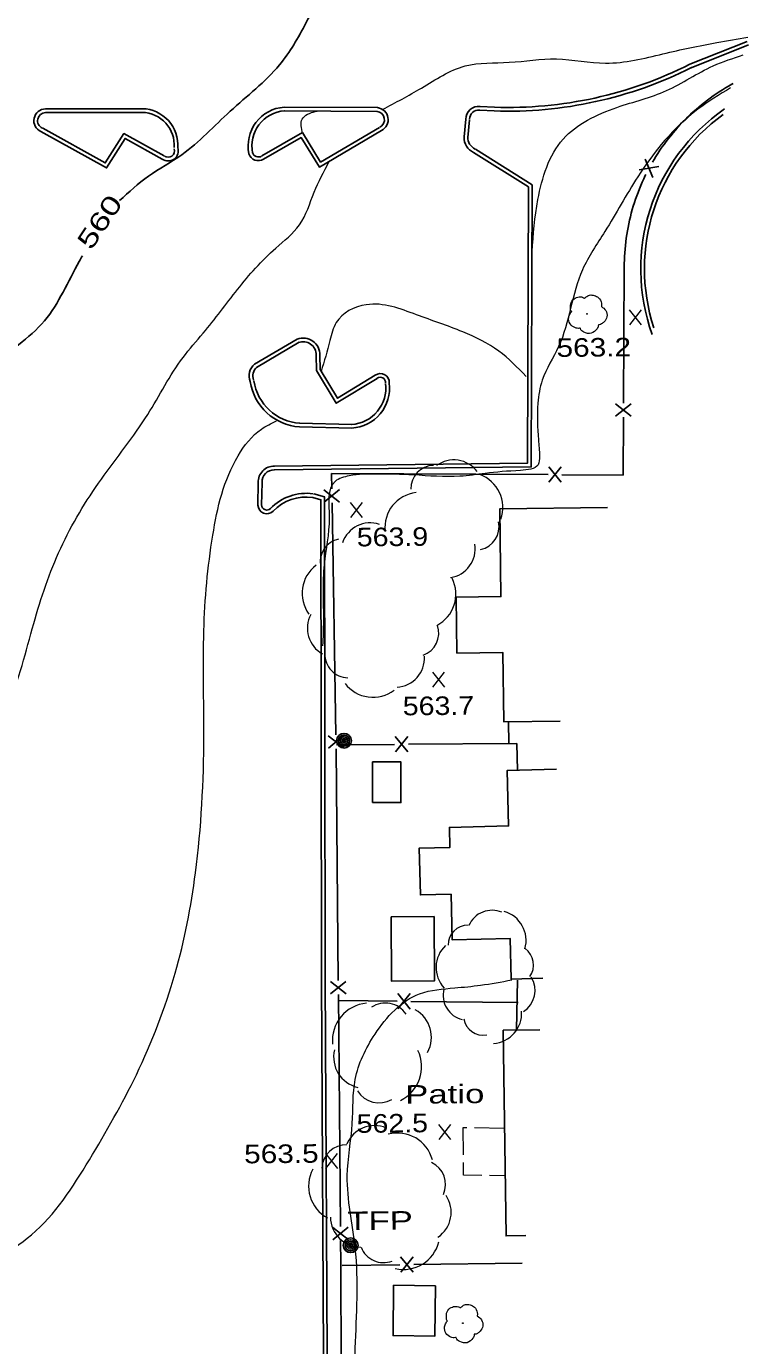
# Model space of a CAD drawing. Extents: x 2361708 to 2370558, y 6977955 to 6991887.
# Drawn here: x 2366902.2 to 2367089, y 6987005.8 to 6987347 of the extents above; entities that cross this region are included whole.
import ezdxf
from ezdxf.enums import TextEntityAlignment as Align

# ---------------------------------------------------------------- set-up
doc = ezdxf.new("R2010")
doc.units = 0
doc.header["$LTSCALE"] = 1.9
for name, color, linetype, lineweight in [('11', 7, 'Continuous', 25), ('14', 7, 'Continuous', 13), ('17', 7, 'Continuous', 25), ('2', 7, 'Continuous', 25), ('20', 7, 'Continuous', 25), ('29', 7, 'Continuous', 13), ('31', 7, 'Continuous', 13), ('35', 7, 'Continuous', 13)]:
    doc.layers.add(name, color=color, linetype=linetype, lineweight=lineweight)

msp = doc.modelspace()

# ---------------------------------------------------------------- linework, layer by layer
at = {"layer": '11'}
for points in [[(2367052.511, 6987222.595), (2367024.693, 6987222.27), (2367024.96, 6987199.532), (2367013.4, 6987199.392), (2367013.578, 6987184.903), (2367025.457, 6987185.046), (2367025.678, 6987167.137), (2367040.277, 6987167.316)], [(2367039.285, 6987154.846), (2367026.558, 6987154.535), (2367026.914, 6987140.228), (2367011.607, 6987139.841), (2367011.736, 6987134.653), (2367003.828, 6987134.458), (2367004.133, 6987122.34), (2367012.062, 6987122.535), (2367012.354, 6987110.717), (2367027.322, 6987111.09), (2367027.581, 6987100.582), (2367035.78, 6987100.78)], [(2367035.007, 6987087.462), (2367025.557, 6987087.332), (2367026.294, 6987034.147), (2367031.393, 6987034.215)]]:
    msp.add_lwpolyline(points, dxfattribs=at)
for points in [[(2366991.735, 6987146.263), (2366999.065, 6987146.263), (2366999.065, 6987156.773), (2366991.735, 6987156.773)], [(2366996.567, 6987116.697), (2366996.665, 6987100.027), (2367007.765, 6987100.093), (2367007.666, 6987116.763)], [(2367008.036, 6987021.242), (2367007.889, 6987008.24), (2366997.048, 6987008.367), (2366997.204, 6987021.369)]]:
    msp.add_lwpolyline(points, close=True, dxfattribs=at)
at = {"layer": '14'}
for p, q in [((2367018.147, 6987062.15), (2367025.798, 6987062.053)), ((2367026.015, 6987049.705), (2367022.015, 6987049.777))]:
    msp.add_line(p, q, dxfattribs=at)
for points in [[(2367015.233, 6987055.162), (2367015.166, 6987062.182), (2367016.146, 6987062.171)], [(2367020.014, 6987049.807), (2367015.283, 6987049.892), (2367015.252, 6987053.162)]]:
    msp.add_lwpolyline(points, dxfattribs=at)
at = {"layer": '17'}
for p, q in [((2367065.752, 6987310.775), (2367060.711, 6987309.897)), ((2367064.219, 6987307.971), (2367062.244, 6987312.702)), ((2367058.616, 6987249.374), (2367054.607, 6987246.196)), ((2367058.607, 6987246.174), (2367054.616, 6987249.396)), ((2367056.552, 6987230.984), (2367056.629, 6987245.986)), ((2367037.328, 6987229.111), (2367040.551, 6987233.092)), ((2367040.529, 6987229.092), (2367037.35, 6987233.111)), ((2367040.74, 6987231.063), (2367056.552, 6987230.984)), ((2366983.234, 6987223.996), (2366979.185, 6987227.127)), ((2366983.184, 6987227.195), (2366979.235, 6987223.928)), ((2366982.288, 6987163.774), (2366981.277, 6987223.767)), ((2367026.96, 6987161.629), (2367026.909, 6987167.029)), ((2366984.32, 6987160.403), (2366980.26, 6987163.535)), ((2366984.259, 6987163.602), (2366980.32, 6987160.335)), ((2366982.883, 6987100.177), (2366982.342, 6987160.174)), ((2366982.442, 6987161.205), (2366997.442, 6987161.298)), ((2367000.85, 6987159.35), (2366997.633, 6987163.33)), ((2366997.651, 6987159.33), (2367000.832, 6987163.351)), ((2366984.885, 6987096.795), (2366980.855, 6987099.957)), ((2366984.855, 6987099.995), (2366980.886, 6987096.757)), ((2367029.264, 6987100.348), (2367029.006, 6987087.495)), ((2366983.458, 6987036.579), (2366982.917, 6987096.576)), ((2366998.253, 6987092.882), (2367001.496, 6987096.843)), ((2367001.454, 6987092.843), (2366998.295, 6987096.873)), ((2366983.072, 6987095.018), (2366998.075, 6987094.851)), ((2367001.675, 6987094.815), (2367029.399, 6987094.499)), ((2366985.461, 6987033.198), (2366981.43, 6987036.36)), ((2366985.43, 6987036.398), (2366981.461, 6987033.16)), ((2367002.272, 6987024.777), (2366999.014, 6987028.737)), ((2366999.072, 6987024.737), (2367002.214, 6987028.777)), ((2367002.443, 6987026.749), (2367030.451, 6987027.106)), ((2366983.845, 6987026.512), (2366998.843, 6987026.705))]:
    msp.add_line(p, q, dxfattribs=at)
for points in [[(2367064.132, 6987311.89), (2367064.545, 6987312.584), (2367065.037, 6987313.389), (2367065.54, 6987314.183), (2367066.062, 6987314.978), (2367066.595, 6987315.754), (2367067.148, 6987316.519), (2367067.711, 6987317.285), (2367068.284, 6987318.03), (2367068.867, 6987318.765), (2367069.469, 6987319.501), (2367070.083, 6987320.217), (2367070.706, 6987320.923), (2367071.34, 6987321.619), (2367071.993, 6987322.305), (2367072.657, 6987322.982), (2367073.32, 6987323.638), (2367074.014, 6987324.295), (2367074.709, 6987324.932), (2367075.412, 6987325.558), (2367076.127, 6987326.165), (2367076.861, 6987326.772), (2367077.595, 6987327.359), (2367078.35, 6987327.936), (2367079.105, 6987328.493), (2367079.869, 6987329.051), (2367080.644, 6987329.578), (2367081.439, 6987330.106), (2367082.235, 6987330.613), (2367083.04, 6987331.111), (2367083.845, 6987331.589), (2367084.671, 6987332.047), (2367085.049, 6987332.26)], [(2367056.644, 6987249.586), (2367056.84, 6987284.719), (2367056.841, 6987285.669), (2367056.872, 6987286.61), (2367056.913, 6987287.55), (2367056.964, 6987288.491), (2367057.045, 6987289.431), (2367057.136, 6987290.372), (2367057.237, 6987291.313), (2367057.358, 6987292.245), (2367057.499, 6987293.176), (2367057.651, 6987294.118), (2367057.832, 6987295.039), (2367058.013, 6987295.971), (2367058.214, 6987296.893), (2367058.435, 6987297.805), (2367058.677, 6987298.717), (2367058.918, 6987299.63), (2367059.19, 6987300.542), (2367059.471, 6987301.435), (2367059.772, 6987302.338), (2367060.084, 6987303.221), (2367060.416, 6987304.104), (2367060.758, 6987304.987), (2367061.119, 6987305.861), (2367061.501, 6987306.725), (2367061.893, 6987307.578), (2367062.295, 6987308.442), (2367062.432, 6987308.724)], [(2366981.212, 6987227.367), (2366981.144, 6987231.366), (2367037.139, 6987231.079)], [(2367001.042, 6987161.322), (2367029.021, 6987161.509), (2367029.208, 6987154.53)], [(2366983.744, 6986972.978), (2366983.549, 6987027.079), (2366983.493, 6987032.979)]]:
    msp.add_lwpolyline(points, dxfattribs=at)
at = {"layer": '2'}
for p, q in [((2367088.655, 6987343.145), (2367073.781, 6987337.223)), ((2367089.014, 6987342.248), (2367074.14, 6987336.327)), ((2366932.213, 6987324.785), (2366907.162, 6987324.737)), ((2366932.213, 6987325.745), (2366907.163, 6987325.697)), ((2366993.023, 6987325.054), (2366968.881, 6987325.184)), ((2366993.024, 6987326.014), (2366968.882, 6987326.144)), ((2367023.193, 6987325.151), (2367019.522, 6987325.356)), ((2367023.244, 6987326.112), (2367019.573, 6987326.316)), ((2367015.884, 6987323.001), (2367015.407, 6987318.426)), ((2367016.835, 6987322.9), (2367016.358, 6987318.326)), ((2366972.263, 6987266.133), (2366961.244, 6987259.628)), ((2366972.75, 6987265.308), (2366961.732, 6987258.803)), ((2366972.849, 6987243.408), (2366986.383, 6987243.107)), ((2366972.87, 6987244.368), (2366986.403, 6987244.067)), ((2366962.195, 6987229.026), (2366962.091, 6987223.214)), ((2366963.156, 6987229.005), (2366963.051, 6987223.194))]:
    msp.add_line(p, q, dxfattribs=at)
for points in [[(2366906.43, 6987320.689), (2366922.607, 6987311.703), (2366927.424, 6987319.319), (2366937.81, 6987313.538)], [(2366963.082, 6987313.508), (2366973.594, 6987319.579), (2366978.307, 6987311.953), (2366993.552, 6987320.909)], [(2366905.968, 6987319.855), (2366922.939, 6987310.426), (2366927.747, 6987318.042), (2366937.348, 6987312.703)], [(2366963.56, 6987312.673), (2366973.267, 6987318.286), (2366977.979, 6987310.65), (2366994.04, 6987320.083)], [(2367017.865, 6987314.439), (2367032.061, 6987305.515), (2367031.812, 6987234.009), (2366966.345, 6987233.285)], [(2367018.378, 6987315.255), (2367033.026, 6987306.044), (2367032.771, 6987233.058), (2366966.354, 6987232.325)], [(2366992.921, 6987255.979), (2366982.352, 6987249.528), (2366977.27, 6987258.021), (2366977.133, 6987261.949)], [(2366992.423, 6987256.795), (2366982.679, 6987250.852), (2366978.218, 6987258.3), (2366978.093, 6987261.979)], [(2366976.273, 6987225.17), (2366978.369, 6987224.59), (2366978.51, 6987100.445), (2366979.169, 6986987.135), (2366979.777, 6986860.205), (2366980.381, 6986771.527), (2366966.985, 6986763.729)], [(2366976.524, 6987226.092), (2366979.332, 6987225.319), (2366979.47, 6987100.444), (2366980.129, 6986987.144), (2366980.737, 6986860.214), (2366981.347, 6986770.976), (2366967.473, 6986762.903)]]:
    msp.add_lwpolyline(points, dxfattribs=at)
for centre, radius, start, end in [((2367026.693, 6987430.907), 105.812, 268.11527, 296.68553), ((2367026.693, 6987430.907), 104.852, 268.11527, 296.68553), ((2366907.191, 6987322.648), 3.049, 90.52502, 246.3628), ((2366907.191, 6987322.648), 2.089, 90.52502, 246.3628), ((2366931.976, 6987316.32), 8.468, 355.87741, 88.55716), ((2366931.976, 6987316.32), 9.428, 355.87741, 88.55716), ((2366969.603, 6987316.133), 10.037, 94.12038, 191.76062), ((2366969.603, 6987316.133), 9.077, 94.12038, 191.76062), ((2366992.637, 6987322.895), 2.183, 296.53102, 82.92047), ((2366992.637, 6987322.895), 3.143, 296.53102, 82.92047), ((2367019.167, 6987323.058), 3.283, 82.90998, 180.99473), ((2367019.167, 6987323.058), 2.323, 82.90998, 180.99473), ((2367111.401, 6987284.33), 50.285, 124.65388, 199.80963), ((2367111.401, 6987284.33), 49.325, 125.95559, 198.02216), ((2367019.685, 6987318.313), 4.279, 178.47451, 244.83292), ((2367019.685, 6987318.313), 3.319, 178.47451, 244.83292), ((2366938.869, 6987314.852), 2.632, 234.69749, 17.46806), ((2366938.869, 6987314.852), 1.672, 234.69749, 17.46806), ((2366962.217, 6987314.847), 2.557, 197.30115, 301.69757), ((2366962.217, 6987314.847), 1.597, 197.30115, 301.69757), ((2366973.8, 6987262.122), 4.296, 358.08749, 110.96008), ((2366973.8, 6987262.122), 3.336, 358.08749, 110.96008), ((2366963.615, 6987256.643), 3.812, 128.45913, 202.62244), ((2366963.615, 6987256.643), 2.852, 128.45913, 202.62244), ((2366993.762, 6987254.893), 2.325, 356.45364, 125.15753), ((2366993.762, 6987254.893), 1.365, 356.45364, 125.15753), ((2366973.861, 6987257.298), 13.927, 188.75989, 265.8343), ((2366973.861, 6987257.298), 12.967, 188.75989, 265.8343), ((2366985.704, 6987253.534), 9.489, 273.72346, 6.68239), ((2366985.704, 6987253.534), 10.449, 273.72346, 6.68239), ((2366966.244, 6987229.234), 4.053, 88.56905, 182.94), ((2366966.244, 6987229.234), 3.093, 88.56905, 182.94), ((2366974.584, 6987213.451), 12.8, 81.79988, 136.35913), ((2366974.584, 6987213.451), 11.839, 81.79988, 136.35913), ((2366964.4, 6987223.273), 2.31, 181.4636, 314.37269), ((2366964.4, 6987223.273), 1.35, 181.4636, 314.37269)]:
    msp.add_arc(centre, radius, start, end, dxfattribs=at)
at = {"layer": '20'}
for centre, radius in [((2366984.362, 6987162.244), 1.9), ((2366984.362, 6987162.244), 1.442), ((2366984.362, 6987162.244), 0.973), ((2366984.362, 6987162.244), 0.539), ((2366984.362, 6987162.244), 0.192), ((2366986.085, 6987031.714), 1.9), ((2366986.085, 6987031.714), 1.442), ((2366986.085, 6987031.714), 0.973), ((2366986.085, 6987031.714), 0.539), ((2366986.085, 6987031.714), 0.192)]:
    msp.add_circle(centre, radius, dxfattribs=at)
at = {"layer": '29'}
for centre in [(2367047.214, 6987272.697), (2367015.108, 6987011.569)]:
    msp.add_circle(centre, 0.1, dxfattribs=at)
for centre, radius, start, end in [((2367007.669, 6987227.451), 6.034, 91.52246, 181.52246), ((2367012.776, 6987227.346), 7.551, 36.62578, 126.62578), ((2367016.416, 6987222.568), 9.056, 340.39651, 70.39651), ((2367004.014, 6987217.425), 9.056, 96.43301, 186.43301), ((2366991.138, 6987211.052), 7.551, 71.39023, 161.39023), ((2367018.429, 6987217.612), 6.034, 281.95233, 11.95233), ((2366984.248, 6987208.52), 6.034, 102.3865, 192.3865), ((2367010.769, 6987211.916), 7.551, 278.69901, 8.69901), ((2366982.569, 6987200.38), 9.056, 126.64368, 216.64368), ((2367004.232, 6987200.153), 9.056, 297.02899, 27.02899), ((2366982.442, 6987191.326), 7.551, 151.5112, 241.5112), ((2367002.844, 6987190.132), 6.034, 288.84857, 18.84857), ((2366985.444, 6987184.58), 6.034, 178.71719, 268.71719), ((2366997.607, 6987183.629), 7.551, 273.5322, 3.5322), ((2366991.839, 6987182.546), 9.056, 217.27802, 307.27802), ((2367022.631, 6987111.895), 6.491, 66.674, 156.674), ((2367023.673, 6987110.575), 7.785, 344.15123, 74.15123), ((2367016.482, 6987109.38), 5.187, 90.41906, 180.41906), ((2367015.957, 6987103.579), 7.785, 133.05259, 223.05259), ((2367028.197, 6987104.249), 5.187, 324.34626, 54.34626), ((2367027.306, 6987097.667), 6.491, 302.06363, 32.06363), ((2367016.483, 6987096.411), 6.491, 166.13803, 256.13803), ((2366991.05, 6987084.688), 9.697, 95.33858, 185.33858), ((2366995.07, 6987087.92), 6.461, 33.94835, 123.94835), ((2366998.889, 6987085.547), 8.085, 331.02432, 61.02432), ((2367022.521, 6987091.713), 7.785, 273.91377, 3.91377), ((2367020.431, 6987091.23), 5.187, 189.93757, 279.93757), ((2366989.763, 6987080.434), 8.085, 166.66602, 256.66602), ((2366994.738, 6987077.913), 9.697, 295.85828, 25.85828), ((2366993.429, 6987075.019), 6.461, 210.85724, 300.85724), ((2366992.27, 6987054.877), 7.79, 67.19531, 157.19531), ((2366998.194, 6987051.418), 9.344, 14.78661, 104.78661), ((2366984.881, 6987051.456), 6.225, 87.87635, 177.87635), ((2366984.529, 6987047.03), 9.344, 151.76729, 241.76729), ((2367004.413, 6987047.453), 6.225, 335.38547, 65.38547), ((2367004.297, 6987040.27), 7.79, 304.07436, 34.07436), ((2366988.632, 6987039.068), 7.79, 180.45463, 270.45463), ((2366994.602, 6987033.451), 6.225, 200.94588, 290.94588), ((2366999.781, 6987034.814), 9.344, 256.49465, 346.49465)]:
    msp.add_arc(centre, radius, start, end, dxfattribs=at)
for points in [[(2367043.248, 6987273.27), (2367043.268, 6987273.279), (2367043.188, 6987273.349), (2367042.951, 6987273.977), (2367042.989, 6987275.257), (2367043.877, 6987276.556), (2367045.182, 6987277.038), (2367046.305, 6987276.849), (2367046.536, 6987276.721), (2367046.606, 6987276.722), (2367046.656, 6987276.762), (2367047.003, 6987277.055), (2367047.868, 6987277.503), (2367049.079, 6987277.435), (2367050.195, 6987276.846), (2367050.928, 6987275.422), (2367050.937, 6987274.563)], [(2367050.926, 6987274.583), (2367052.066, 6987273.524), (2367052.351, 6987271.936), (2367051.644, 6987270.609), (2367050.989, 6987270.063), (2367050.321, 6987269.847), (2367050.172, 6987269.835), (2367050.153, 6987269.725), (2367049.831, 6987268.822), (2367048.292, 6987267.657), (2367046.399, 6987267.939), (2367045.5, 6987268.881), (2367045.429, 6987269.01), (2367045.309, 6987268.989), (2367044.098, 6987269.107), (2367042.828, 6987270.105), (2367042.483, 6987271.742), (2367042.853, 6987272.766), (2367043.179, 6987273.209), (2367043.248, 6987273.259)], [(2367018.82, 6987013.454), (2367019.96, 6987012.395), (2367020.245, 6987010.807), (2367019.538, 6987009.481), (2367018.883, 6987008.934), (2367018.215, 6987008.718), (2367018.066, 6987008.707), (2367018.047, 6987008.597), (2367017.725, 6987007.694), (2367016.186, 6987006.529), (2367014.293, 6987006.811), (2367013.394, 6987007.752), (2367013.323, 6987007.882), (2367013.203, 6987007.861), (2367011.992, 6987007.979), (2367010.723, 6987008.977), (2367010.377, 6987010.614), (2367010.747, 6987011.638), (2367011.073, 6987012.08), (2367011.142, 6987012.131)], [(2367011.142, 6987012.141), (2367011.162, 6987012.151), (2367011.082, 6987012.221), (2367010.846, 6987012.848), (2367010.883, 6987014.129), (2367011.771, 6987015.427), (2367013.077, 6987015.91), (2367014.199, 6987015.72), (2367014.43, 6987015.593), (2367014.499, 6987015.593), (2367014.549, 6987015.634), (2367014.896, 6987015.927), (2367015.762, 6987016.375), (2367016.973, 6987016.307), (2367018.089, 6987015.717), (2367018.823, 6987014.294), (2367018.831, 6987013.434)]]:
    msp.add_spline(points, degree=3, dxfattribs=at)
at = {"layer": '31'}
for p, q in [((2367061.332, 6987269.841), (2367058.215, 6987273.692)), ((2367058.252, 6987269.812), (2367061.295, 6987273.721)), ((2366989.173, 6987220.032), (2366986.056, 6987223.883)), ((2366986.092, 6987220.003), (2366989.136, 6987223.912)), ((2367010.422, 6987176.122), (2367007.305, 6987179.973)), ((2367007.342, 6987176.093), (2367010.385, 6987180.002)), ((2367012.026, 6987059.092), (2367008.909, 6987062.943)), ((2367008.946, 6987059.062), (2367011.989, 6987062.972)), ((2366982.735, 6987051.603), (2366979.618, 6987055.453)), ((2366979.655, 6987051.573), (2366982.699, 6987055.483))]:
    msp.add_line(p, q, dxfattribs=at)
at = {"layer": '31', "lineweight": 25}
for points in [[(2366926.299, 6987301.968), (2366933.8, 6987308.299), (2366942.417, 6987313.841), (2366954.931, 6987325.091), (2366967.668, 6987337.063), (2366974.515, 6987347.899), (2366975.576, 6987349.919)], [(2366871.204, 6987237.14), (2366880.519, 6987247.179), (2366892.776, 6987259.067), (2366906.894, 6987270.881), (2366915.869, 6987286.238), (2366916.715, 6987287.696)]]:
    msp.add_spline(points, degree=3, dxfattribs=at)
at = {"layer": '35'}
for points in [[(2366909.445, 6987649.124), (2366900.196, 6987634.246), (2366885.97, 6987617.939), (2366873.062, 6987589.285), (2366866.828, 6987560.264), (2366849.849, 6987520.08), (2366837.508, 6987490.752), (2366823.99, 6987467.362), (2366810.775, 6987437.324), (2366798.604, 6987405.927), (2366789.235, 6987378.427), (2366779.624, 6987349.084), (2366770.342, 6987326.074), (2366758.913, 6987312.295), (2366747.82, 6987308.309), (2366736.556, 6987290.861), (2366728.049, 6987277.899), (2366722.622, 6987272.378)], [(2367082.147, 6987615.086), (2367076.192, 6987612.469), (2367067.077, 6987611.843), (2367053.36, 6987613.602), (2367042.547, 6987610.659), (2367032.134, 6987599.399), (2367014.573, 6987589.892), (2367001.034, 6987582.352), (2366987.327, 6987577.822), (2366969.231, 6987573.05), (2366956.548, 6987572.249), (2366948.99, 6987567.866), (2366948.197, 6987559.698), (2366945.849, 6987550.035), (2366941.175, 6987531.54), (2366931.296, 6987514.535), (2366917.205, 6987502.051), (2366904.893, 6987479.062), (2366891.784, 6987454.687), (2366879.76, 6987429.931), (2366870.845, 6987410.405), (2366861.204, 6987382.002), (2366853.616, 6987359.739), (2366847.313, 6987345.338), (2366840.573, 6987325.383), (2366834.663, 6987307.425), (2366818.675, 6987284.072), (2366811.201, 6987268.71), (2366803.713, 6987244.228), (2366800.597, 6987229.128), (2366793.138, 6987202.705), (2366791.453, 6987182.158), (2366791.663, 6987166.45), (2366790.46, 6987138.337), (2366790.825, 6987115.759), (2366790.764, 6987090.637), (2366787.121, 6987063.661), (2366786.887, 6987040.978), (2366797.799, 6987034.512), (2366817.783, 6987041.522), (2366833.171, 6987051.259), (2366843.853, 6987063.761), (2366853.183, 6987082.691), (2366857.498, 6987096.913), (2366863.384, 6987109.969), (2366867.227, 6987113.846)], [(2366994.348, 6987325.576), (2367004.376, 6987331.082), (2367015.692, 6987336.8), (2367027.064, 6987337.748), (2367039.326, 6987338.615), (2367052.037, 6987337.537), (2367066.855, 6987339.927), (2367080.817, 6987342.89), (2367088.815, 6987344.267)], [(2367033.011, 6987288.763), (2367034.512, 6987302.238), (2367041.054, 6987317.871), (2367054.966, 6987326.083), (2367067.776, 6987330.436), (2367079.845, 6987336.821), (2367087.618, 6987339.655)], [(2367084.37, 6987331.144), (2367075.852, 6987325.592), (2367060.347, 6987308.134), (2367051.832, 6987293.962), (2367046.036, 6987284.066), (2367039.855, 6987264.187), (2367035.647, 6987255.546), (2367034.494, 6987249.555), (2367034.664, 6987240.106), (2367034.905, 6987235.788), (2367034.555, 6987233.655), (2367030.049, 6987232.182), (2367020.856, 6987231.404), (2367014.323, 6987230.652), (2367002.329, 6987230.988), (2366992.656, 6987231.226), (2366985.72, 6987230.78), (2366982.074, 6987229.335), (2366980.522, 6987220.04), (2366979.218, 6987207.827), (2366979.027, 6987193.204), (2366978.838, 6987186.832)], [(2366973.647, 6987319.349), (2366973.552, 6987323.039), (2366976.903, 6987325.01), (2366977.442, 6987325.125)], [(2366871.685, 6987119.289), (2366879.611, 6987135.635), (2366888.335, 6987155.159), (2366897.242, 6987171.235), (2366904.11, 6987192.571), (2366911.075, 6987212.028), (2366921.595, 6987229.929), (2366933.577, 6987246.624), (2366942.727, 6987261.382), (2366947.937, 6987267.652), (2366956.81, 6987278.967), (2366966.699, 6987289.671), (2366972.841, 6987295.68), (2366976.671, 6987304.167), (2366980.467, 6987311.984)], [(2367031.458, 6987256.506), (2367024.405, 6987263.029), (2367015.097, 6987268.001), (2367003.084, 6987272.447), (2366990.119, 6987275.034), (2366982.332, 6987270.429), (2366980.737, 6987265.784), (2366978.453, 6987257.792)], [(2366872.213, 6987011.339), (2366885.169, 6987022.403), (2366903.495, 6987034.418), (2366918.491, 6987053.831), (2366930.652, 6987075.848), (2366940.693, 6987102.075), (2366945.936, 6987128.036), (2366948.118, 6987163.569), (2366948.11, 6987190.68), (2366950.425, 6987215.413), (2366956.949, 6987235.956), (2366962.984, 6987242.864), (2366966.864, 6987245.011)], [(2366987.981, 6986763.198), (2366988.489, 6986780.254), (2366987.713, 6986802.868), (2366988.778, 6986819.219), (2366989.032, 6986851.313), (2366988.331, 6986867.207), (2366987.89, 6986895.744), (2366986.796, 6986915.995), (2366986.89, 6986932.457), (2366987.612, 6986955.325), (2366987.271, 6986981.692), (2366987.289, 6987005.084), (2366987.281, 6987031.035), (2366985.214, 6987049.716), (2366986.485, 6987063.249), (2366987.257, 6987074.597), (2366992.385, 6987086.346), (2367003.916, 6987096.776), (2367013.002, 6987098.303), (2367019.676, 6987099.017), (2367027.743, 6987100.363)]]:
    msp.add_spline(points, degree=3, dxfattribs=at)

# ---------------------------------------------------------------- texts
at = {"layer": '14', "width": 1.4}
msp.add_text('Patio', height=4.8, rotation=0.545, dxfattribs=at).set_placement((2367000.207, 6987068.33))
at = {"layer": '20', "width": 1.4}
msp.add_text('  TFP', height=4.8, rotation=0.545, dxfattribs=at).set_placement((2366980.218, 6987035.578))
at = {"layer": '31', "width": 1.4}
msp.add_text(' 560 ', height=4.8, rotation=56.101, dxfattribs=at).set_placement((2366923.149, 6987295.123), align=Align.CENTER)
at = {"layer": '31'}
for s, width, p in [('563.2', 1.2, (2367039.35, 6987261.522)), ('563.9', 1.15, (2366987.684, 6987212.507)), ('563.7', 1.15, (2366999.58, 6987168.809)), ('562.5', 1.15, (2366987.638, 6987060.8)), ('563.5', 1.2, (2366958.552, 6987052.912))]:
    msp.add_text(s, height=4.8, rotation=0.545, dxfattribs=dict(at, width=width)).set_placement(p)

doc.saveas('drawing.dxf')
